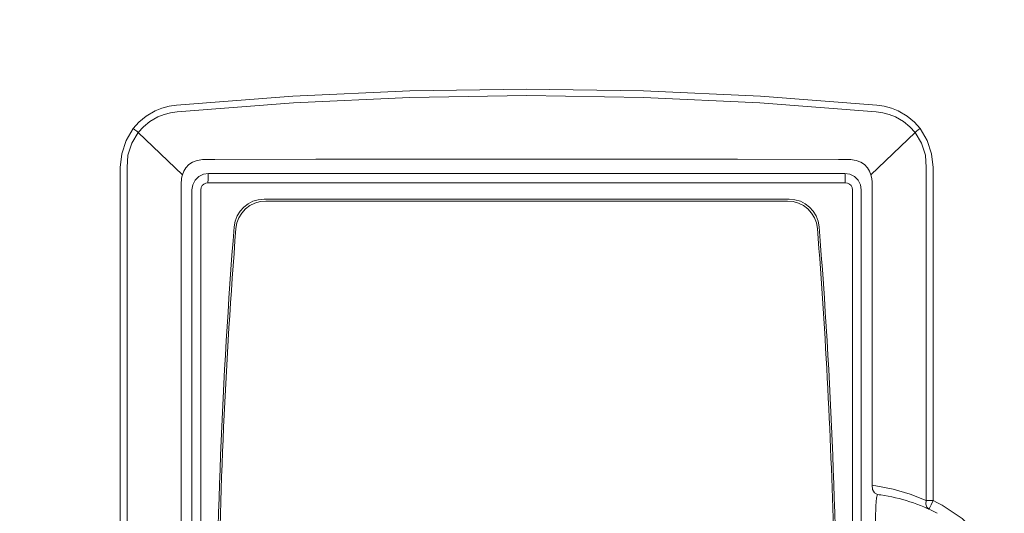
# Model space of a CAD drawing. Header units: millimetres. Extents: x -473 to 23648, y -382 to 1866.
# Tile 443 of 607: x 10591 to 10696, y 605 to 658. Entities that reach past the tile are written whole.
import ezdxf

# ---------------------------------------------------------------- set-up
doc = ezdxf.new("R2010")
doc.units = ezdxf.units.MM
doc.header["$LTSCALE"] = 80
doc.header["$PDMODE"] = 3
doc.header["$PDSIZE"] = 0.3
doc.layers.get('0').update_dxf_attribs({"linetype": 'CONTINUOUS'})
doc.layers.get('DEFPOINTS').update_dxf_attribs({"linetype": 'CONTINUOUS'})
doc.styles.get("Standard").update_dxf_attribs({"font": 'technic_.ttf', "width": 0.7})
doc.dimstyles.get("Standard").update_dxf_attribs({"dimtxt": 3, "dimasz": 3, "dimexe": 0.18, "dimexo": 0.0625, "dimgap": 0.09, "dimtad": 1, "dimdsep": 46, "dimtxsty": 'STANDARD', "dimcen": 0.09, "dimadec": 0, "dimazin": 0, "dimtol": 1, "dimtp": 0.01, "dimtm": 0.01, "dimtfac": 1, "dimtofl": 0, "dimtmove": 0, "dimatfit": 3, "dimfxl": 1, "dimtolj": 1, "dimarcsym": 0})

# ---------------------------------------------------------------- blocks, each defined once
blk = doc.blocks.new('*D92')
at = {"color": 0, "lineweight": -2, "transparency": 16777216}
for p, q in [((10644.95, 710.13), (10484.8, 710.13)), ((10484.98, 700.13), (10484.98, 313.3)), ((10544.58, 303.3), (10484.8, 303.3))]:
    blk.add_line(p, q, dxfattribs=at)
at = {"color": 0, "lineweight": 0, "transparency": 16777216}
for points in [[(10483.32, 700.13), (10486.65, 700.13), (10484.98, 710.13)], [(10483.32, 313.3), (10486.65, 313.3), (10484.98, 303.3)]]:
    blk.add_solid(points, dxfattribs=at)
at = {"layer": 'DEFPOINTS', "color": 0, "lineweight": 0, "transparency": 16777216}
for p in [(10645.01, 710.13), (10484.98, 303.3), (10544.64, 303.3)]:
    blk.add_point(p, dxfattribs=at)
at = {"color": 0, "lineweight": 0, "transparency": 16777216, "insert": (10472.39, 506.72), "char_height": 5, "attachment_point": 5, "rotation": 90}
blk.add_mtext('\\A1;{\\Ftxt.shx,gbcbig.shx;\\H5x;407}', dxfattribs=at)

msp = doc.modelspace()

# ---------------------------------------------------------------- linework, layer by layer
at = {"color": 0, "linetype": 'Continuous', "lineweight": 0}
for p, q in [((10608.24, 641.71), (10603.511, 646.243)), ((10681.777, 641.71), (10686.506, 646.243)), ((10601.588, 590.407), (10601.587, 642.503)), ((10602.316, 590.407), (10602.316, 642.503)), ((10633.671, 641.843), (10611.009, 641.862)), ((10687.702, 642.503), (10687.702, 606.851)), ((10688.43, 642.503), (10688.43, 606.851)), ((10609.249, 640.103), (10609.249, 534.103)), ((10610.199, 640.103), (10610.199, 534.103)), ((10679.818, 534.103), (10679.818, 640.103)), ((10680.769, 534.103), (10680.769, 640.103)), ((10673.068, 639.103), (10616.949, 639.103)), ((10672.883, 638.903), (10617.134, 638.903)), ((10608.095, 596.567), (10608.095, 638.18)), ((10681.922, 638.18), (10681.923, 608.497)), ((10681.923, 608.497), (10682.119, 608.476)), ((10682.119, 608.476), (10682.316, 608.45)), ((10682.316, 608.45), (10684.186, 608.083)), ((10682.4, 607.164), (10682.482, 607.506)), ((10687.702, 606.851), (10688.43, 606.851)), ((10688.43, 606.851), (10688.915, 606.619)), ((10688.915, 606.619), (10689.394, 606.375))]:
    msp.add_line(p, q, dxfattribs=at)
for points in [[(10607.587, 649.15), (10620.037, 650.103), (10632.515, 650.677), (10645.009, 650.869)], [(10607.664, 648.428), (10620.087, 649.403), (10632.539, 649.989), (10645.009, 650.185)], [(10645.009, 650.869), (10657.502, 650.677), (10669.98, 650.103), (10682.431, 649.15)], [(10645.009, 650.185), (10657.478, 649.989), (10669.93, 649.403), (10682.353, 648.428)], [(10605.299, 648.534), (10606.033, 648.825), (10606.798, 649.032), (10607.587, 649.15)], [(10682.431, 649.15), (10683.219, 649.032), (10683.984, 648.825), (10684.718, 648.534)], [(10602.967, 646.647), (10603.577, 647.34), (10604.347, 647.981), (10605.299, 648.534)], [(10605.603, 647.905), (10606.264, 648.164), (10606.954, 648.34), (10607.664, 648.428)], [(10682.353, 648.428), (10683.063, 648.34), (10683.753, 648.164), (10684.414, 647.905)], [(10684.718, 648.534), (10685.671, 647.981), (10686.441, 647.34), (10687.05, 646.647)], [(10603.511, 646.243), (10604.064, 646.853), (10604.755, 647.417), (10605.603, 647.905)], [(10684.414, 647.905), (10685.262, 647.417), (10685.953, 646.853), (10686.506, 646.243)], [(10601.587, 642.503), (10601.737, 643.947), (10602.203, 645.364), (10602.967, 646.647)], [(10602.316, 642.503), (10602.407, 643.808), (10602.811, 645.091), (10603.511, 646.243)], [(10602.967, 646.647), (10603.161, 646.501), (10603.346, 646.364), (10603.511, 646.243)], [(10687.05, 646.647), (10686.856, 646.501), (10686.671, 646.364), (10686.506, 646.243)], [(10686.506, 646.243), (10687.203, 645.097), (10687.609, 643.815), (10687.702, 642.503)], [(10687.05, 646.647), (10687.812, 645.37), (10688.278, 643.955), (10688.43, 642.503)], [(10608.24, 641.71), (10608.378, 642.111), (10608.595, 642.47), (10608.898, 642.792), (10609.307, 643.065), (10609.816, 643.241)], [(10609.816, 643.241), (10610.013, 643.288), (10610.201, 643.319), (10610.377, 643.337), (10610.541, 643.342)], [(10610.541, 643.342), (10611.1, 643.344), (10611.678, 643.342)], [(10611.678, 643.342), (10622.485, 643.368), (10633.614, 643.383), (10645.009, 643.388)], [(10645.009, 643.388), (10656.403, 643.383), (10667.532, 643.368), (10678.339, 643.342)], [(10678.339, 643.342), (10678.895, 643.344), (10679.476, 643.342)], [(10679.476, 643.342), (10679.652, 643.336), (10679.828, 643.318), (10680.009, 643.287), (10680.202, 643.241)], [(10680.202, 643.241), (10680.711, 643.065), (10681.12, 642.792), (10681.423, 642.47), (10681.639, 642.111), (10681.777, 641.71)], [(10611.009, 641.862), (10610.465, 641.776), (10609.974, 641.526), (10609.585, 641.137), (10609.335, 640.647), (10609.249, 640.103)], [(10610.96, 640.862), (10610.964, 641.239), (10610.975, 641.56), (10610.99, 641.778), (10611.009, 641.862)], [(10679.009, 641.862), (10656.346, 641.843), (10633.671, 641.843)], [(10679.057, 640.862), (10679.053, 641.239), (10679.042, 641.56), (10679.027, 641.778), (10679.009, 641.862)], [(10680.769, 640.103), (10680.682, 640.647), (10680.432, 641.137), (10680.043, 641.526), (10679.552, 641.776), (10679.009, 641.862)], [(10608.095, 638.18), (10608.093, 639.578), (10608.106, 640.915)], [(10608.106, 640.915), (10608.116, 641.101), (10608.14, 641.297), (10608.18, 641.5), (10608.24, 641.71)], [(10610.96, 640.862), (10610.725, 640.825), (10610.513, 640.718), (10610.345, 640.55), (10610.236, 640.338), (10610.199, 640.103)], [(10679.057, 640.862), (10656.362, 640.843), (10633.655, 640.843), (10610.96, 640.862)], [(10679.818, 640.103), (10679.781, 640.338), (10679.673, 640.549), (10679.504, 640.718), (10679.292, 640.825), (10679.057, 640.862)], [(10681.777, 641.71), (10681.875, 641.312), (10681.911, 640.915)], [(10681.911, 640.915), (10681.924, 639.578), (10681.922, 638.18)], [(10681.923, 608.497), (10681.979, 608.031), (10682.181, 607.672), (10682.482, 607.506)], [(10682.236, 597.403), (10682.212, 598.761), (10682.202, 600.234), (10682.205, 601.797), (10682.226, 603.4), (10682.266, 604.956), (10682.326, 606.291), (10682.4, 607.164)], [(10682.482, 607.506), (10682.669, 607.485), (10682.856, 607.461)], [(10684.186, 608.083), (10685.99, 607.544), (10687.702, 606.851)], [(10687.702, 606.851), (10687.667, 606.458), (10687.762, 606.137), (10687.968, 605.943)], [(10688.43, 606.851), (10688.213, 606.392), (10688.043, 606.059), (10687.968, 605.943)], [(10689.394, 606.375), (10691.55, 604.933), (10693.365, 603.073), (10694.746, 600.899), (10695.654, 598.479), (10696.046, 595.908), (10695.896, 593.311)]]:
    msp.add_lwpolyline(points, dxfattribs=at)
for centre, radius, start, end in [((10616.949, 635.903), 3.2, 90, 175.46434), ((10617.134, 635.703), 3.2, 90, 175.48143), ((10672.883, 635.703), 3.2, 4.51857, 90), ((10673.068, 635.903), 3.2, 4.53566, 90), ((11234.609, 586.905), 622.8, 175.46434, 184.474232), ((11234.609, 586.905), 622.6, 175.481431, 179.39807), ((10055.409, 586.905), 622.6, 1.366484, 4.518569), ((10055.409, 586.905), 622.8, 355.525768, 4.53566), ((10680.144, 588.958), 18.7, 62.14417, 81.66216)]:
    msp.add_arc(centre, radius, start, end, dxfattribs=at)

# ---------------------------------------------------------------- dimensions: what is measured, and where the dimension line sits
at = {"color": 3, "lineweight": 0}
dim = msp.add_linear_dim(base=(10484.983, 303.303), p1=(10645.009, 710.128), p2=(10544.64, 303.303), angle=90, text='{\\Ftxt.shx,gbcbig.shx;\\H5x;407}', dimstyle='STANDARD', override={"dimtxt": 5, "dimasz": 10}, dxfattribs=at)
dim.commit()
dim.dimension.update_dxf_attribs({"geometry": '*D92', "text_midpoint": (10472.393, 506.715)})

doc.saveas('drawing.dxf')
